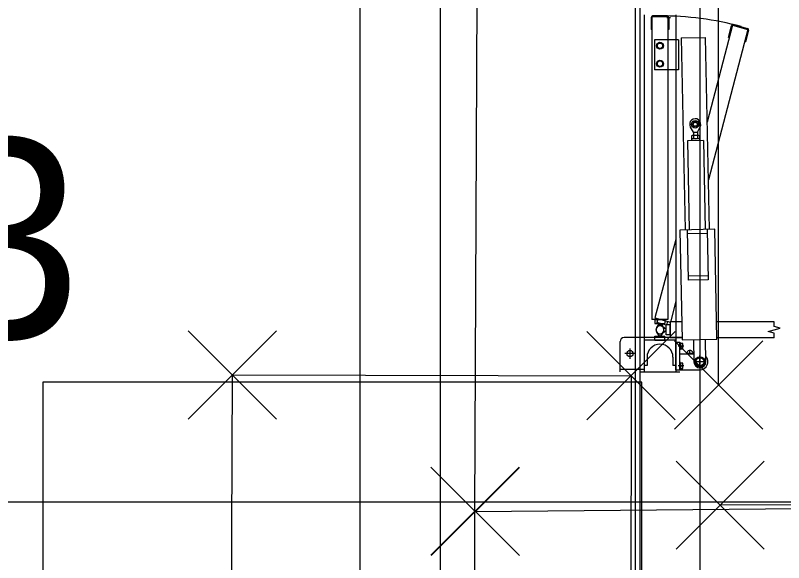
# Model space of a CAD drawing. Extents: x -264205 to -263659, y -1242401 to -1242060.
# Drawn here: x -263796.606 to -263794.683, y -1242168.034 to -1242166.663 of the extents above; entities that cross this region are included whole.
import ezdxf

# ---------------------------------------------------------------- set-up
doc = ezdxf.new("R2010")
doc.units = 0
for name, color, linetype in [('BOD_CISLO', 7, 'Continuous'), ('BOD_SYMBOL', 7, 'Continuous'), ('KFA_SO_10-1_BETONOVE_STLPY', 7, 'Continuous'), ('KFA_SO_10-1_PLACHTY', 7, 'Continuous'), ('KFA_SO_10-1_STRECHY', 7, 'Continuous'), ('KFA_SO_10-1_TRIBUNA_C_OBVOD', 7, 'Continuous'), ('OBRUBNIKY_KOMUNIKACIE_PROJEKT', 7, 'Continuous'), ('OSI_STAVBY_KFA', 7, 'Continuous'), ('SITUACIA_DSP_2D', 7, 'Continuous')]:
    doc.layers.add(name, color=color, linetype=linetype)

msp = doc.modelspace()

# ---------------------------------------------------------------- linework, layer by layer
at = {"layer": 'BOD_SYMBOL'}
for p, q in [((-263796.1735, -1242167.6745), (-263795.9525, -1242167.4535)), ((-263795.9525, -1242167.6745), (-263796.1735, -1242167.4535)), ((-263795.1755, -1242167.6765), (-263794.9545, -1242167.4555)), ((-263794.9545, -1242167.6765), (-263795.1755, -1242167.4555)), ((-263794.9565, -1242167.6995), (-263794.7355, -1242167.4785)), ((-263794.7355, -1242167.6995), (-263794.9565, -1242167.4785)), ((-263794.9525, -1242168.0005), (-263794.7315, -1242167.7795)), ((-263794.7315, -1242168.0005), (-263794.9525, -1242167.7795)), ((-263795.5665, -1242168.0155), (-263795.3455, -1242167.7945)), ((-263795.3455, -1242168.0155), (-263795.5665, -1242167.7945)), ((-263795.5655, -1242168.0165), (-263795.3445, -1242167.7955)), ((-263795.3445, -1242168.0165), (-263795.5655, -1242167.7955))]:
    msp.add_line(p, q, dxfattribs=at)
at = {"layer": 'KFA_SO_10-1_BETONOVE_STLPY'}
msp.add_lwpolyline([(-263795.065, -1242167.566), (-263795.066, -1242168.166), (-263796.065, -1242168.162), (-263796.063, -1242167.564)], close=True, dxfattribs=at)
at = {"layer": 'KFA_SO_10-1_PLACHTY'}
for p, q in [((-263794.846, -1242167.589), (-263794.845, -1242161.188)), ((-263795.455, -1242167.906), (-263792.956, -1242167.883)), ((-263792.793, -1242167.882), (-263794.842, -1242167.89))]:
    msp.add_line(p, q, dxfattribs=at)
msp.add_lwpolyline([(-263795.396, -1242226.823), (-263795.427, -1242195.892), (-263795.456, -1242167.905), (-263795.427, -1242160.909), (-263795.402, -1242132.887), (-263795.428, -1242101.98)], dxfattribs=at)
at = {"layer": 'KFA_SO_10-1_STRECHY'}
msp.add_line((-263795.734, -1242227.196), (-263795.754, -1242101.588), dxfattribs=at)
at = {"layer": 'KFA_SO_10-1_TRIBUNA_C_OBVOD'}
msp.add_lwpolyline([(-263795.284, -1242101.267), (-263795.051, -1242101.819), (-263795.059, -1242226.991), (-263795.286, -1242227.548)], dxfattribs=at)
at = {"layer": 'OBRUBNIKY_KOMUNIKACIE_PROJEKT'}
msp.add_line((-263794.8928, -1242101.3822), (-263794.8928, -1242227.3822), dxfattribs=at)
at = {"layer": 'OSI_STAVBY_KFA'}
for p, q in [((-263795.5428, -1242083.2372), (-263795.5428, -1242246.7072)), ((-263792.6528, -1242167.8822), (-263909.3428, -1242167.8822))]:
    msp.add_line(p, q, dxfattribs=at)
at = {"layer": 'SITUACIA_DSP_2D'}
for p, q in [((-263794.8928, -1242101.3822), (-263794.8928, -1242227.3822)), ((-263795.0428, -1242101.7691), (-263795.0428, -1242226.9954)), ((-263795.0327, -1242166.662), (-263795.0327, -1242167.5565)), ((-263794.9747, -1242166.665), (-263795.0107, -1242166.665)), ((-263794.9527, -1242166.662), (-263794.9527, -1242167.5565)), ((-263795.0147, -1242166.669), (-263795.0147, -1242166.699)), ((-263795.0127, -1242166.667), (-263795.0127, -1242167.4255)), ((-263794.9727, -1242166.667), (-263795.0127, -1242166.667)), ((-263794.9757, -1242166.6688), (-263794.9667, -1242166.6688)), ((-263794.9727, -1242166.667), (-263794.9727, -1242167.4255)), ((-263794.9698, -1242166.6841), (-263794.9727, -1242166.6841)), ((-263794.9707, -1242166.669), (-263794.9707, -1242166.699)), ((-263795.0127, -1242166.699), (-263795.0147, -1242166.699)), ((-263794.9707, -1242166.699), (-263794.9727, -1242166.699)), ((-263794.8111, -1242166.6881), (-263794.8742, -1242166.9312)), ((-263794.7725, -1242166.6985), (-263794.8713, -1242167.0751)), ((-263794.8213, -1242166.7185), (-263794.8136, -1242166.6896)), ((-263794.8111, -1242166.6881), (-263794.7725, -1242166.6985)), ((-263794.8087, -1242166.6867), (-263794.7739, -1242166.696)), ((-263794.771, -1242166.7009), (-263794.7788, -1242166.7299)), ((-263794.9394, -1242166.7198), (-263794.8784, -1242166.7186)), ((-263794.9394, -1242166.7198), (-263794.9298, -1242167.2007)), ((-263794.8688, -1242167.1995), (-263794.8784, -1242166.7186)), ((-263794.8194, -1242166.719), (-263794.8213, -1242166.7185)), ((-263795.0067, -1242166.7245), (-263795.0067, -1242166.7995)), ((-263794.9527, -1242166.7245), (-263795.0067, -1242166.7245)), ((-263794.9927, -1242166.7317), (-263794.9995, -1242166.7356)), ((-263794.9995, -1242166.7356), (-263794.9995, -1242166.7435)), ((-263794.9995, -1242166.7435), (-263794.9927, -1242166.7474)), ((-263794.9859, -1242166.7356), (-263794.9927, -1242166.7317)), ((-263794.9927, -1242166.7474), (-263794.9859, -1242166.7435)), ((-263794.9859, -1242166.7435), (-263794.9859, -1242166.7356)), ((-263794.9467, -1242166.7245), (-263794.9527, -1242166.7245)), ((-263794.9467, -1242166.7245), (-263794.9467, -1242166.7995)), ((-263794.7788, -1242166.7299), (-263794.7807, -1242166.7294)), ((-263794.9927, -1242166.7767), (-263794.9995, -1242166.7806)), ((-263794.9995, -1242166.7806), (-263794.9995, -1242166.7885)), ((-263794.9859, -1242166.7806), (-263794.9927, -1242166.7767)), ((-263794.9859, -1242166.7885), (-263794.9859, -1242166.7806)), ((-263794.9527, -1242166.7995), (-263795.0067, -1242166.7995)), ((-263794.9995, -1242166.7885), (-263794.9927, -1242166.7924)), ((-263794.9927, -1242166.7924), (-263794.9859, -1242166.7885)), ((-263794.9467, -1242166.7995), (-263794.9527, -1242166.7995)), ((-263794.9092, -1242166.9562), (-263794.9167, -1242166.9431)), ((-263794.8992, -1242166.956), (-263794.8922, -1242166.9426)), ((-263794.8939, -1242166.9721), (-263794.9139, -1242166.9725)), ((-263794.9139, -1242166.9725), (-263794.9138, -1242166.9775)), ((-263794.9125, -1242166.9645), (-263794.9138, -1242166.9653)), ((-263794.9138, -1242166.9653), (-263794.9137, -1242166.9717)), ((-263794.9124, -1242166.9725), (-263794.9137, -1242166.9717)), ((-263794.8955, -1242166.9641), (-263794.9125, -1242166.9645)), ((-263794.8954, -1242166.9721), (-263794.9124, -1242166.9725)), ((-263794.9092, -1242166.9562), (-263794.8992, -1242166.956)), ((-263794.9092, -1242166.9562), (-263794.909, -1242166.9644)), ((-263794.9089, -1242166.9652), (-263794.9088, -1242166.9716)), ((-263794.8992, -1242166.956), (-263794.899, -1242166.9642)), ((-263794.8991, -1242166.965), (-263794.899, -1242166.9714)), ((-263794.8955, -1242166.9641), (-263794.8942, -1242166.9649)), ((-263794.8954, -1242166.9721), (-263794.8941, -1242166.9713)), ((-263794.8942, -1242166.9649), (-263794.8941, -1242166.9713)), ((-263794.8939, -1242166.9721), (-263794.8938, -1242166.9771)), ((-263794.8838, -1242166.9769), (-263794.9238, -1242166.9777)), ((-263794.9238, -1242166.9777), (-263794.9193, -1242167.2005)), ((-263794.8838, -1242166.9769), (-263794.8793, -1242167.1997)), ((-263794.8558, -1242167.1992), (-263794.9428, -1242167.201)), ((-263794.9428, -1242167.201), (-263794.9373, -1242167.4759)), ((-263794.9243, -1242167.2006), (-263794.9218, -1242167.3266)), ((-263794.8743, -1242167.1996), (-263794.8718, -1242167.3256)), ((-263794.8504, -1242167.4742), (-263794.8558, -1242167.1992)), ((-263794.8741, -1242167.2096), (-263794.9241, -1242167.2106)), ((-263794.9527, -1242167.2245), (-263795.0055, -1242167.4212)), ((-263794.872, -1242167.3156), (-263794.922, -1242167.3166)), ((-263794.8718, -1242167.3256), (-263794.9218, -1242167.3266)), ((-263794.9527, -1242167.379), (-263794.9668, -1242167.4316)), ((-263794.9727, -1242167.4255), (-263795.0127, -1242167.4255)), ((-263795.0055, -1242167.4212), (-263794.9668, -1242167.4316)), ((-263795.0052, -1242167.4255), (-263795.0052, -1242167.4355)), ((-263795.0052, -1242167.4255), (-263794.9802, -1242167.4255)), ((-263795.0052, -1242167.4355), (-263794.9802, -1242167.4355)), ((-263794.9982, -1242167.4232), (-263795.0008, -1242167.4328)), ((-263794.9767, -1242167.4393), (-263795.0008, -1242167.4328)), ((-263795.0008, -1242167.4451), (-263794.9937, -1242167.4355)), ((-263794.9897, -1242167.4358), (-263794.999, -1242167.4432)), ((-263794.9937, -1242167.4355), (-263794.9917, -1242167.4355)), ((-263794.9917, -1242167.4355), (-263794.9847, -1242167.4451)), ((-263794.9878, -1242167.4363), (-263794.9897, -1242167.4358)), ((-263794.9802, -1242167.4255), (-263794.9802, -1242167.4355)), ((-263794.9741, -1242167.4296), (-263794.9767, -1242167.4393)), ((-263794.9672, -1242167.431), (-263794.9672, -1242167.471)), ((-263794.9382, -1242167.431), (-263794.9672, -1242167.431)), ((-263794.7071, -1242167.431), (-263794.8512, -1242167.431)), ((-263794.7071, -1242167.443), (-263794.7071, -1242167.431)), ((-263794.9834, -1242167.4474), (-263794.9878, -1242167.4363)), ((-263794.9772, -1242167.45), (-263794.9868, -1242167.443)), ((-263794.9868, -1242167.4591), (-263794.9772, -1242167.452)), ((-263794.9772, -1242167.4635), (-263794.9772, -1242167.4385)), ((-263794.9672, -1242167.4385), (-263794.9772, -1242167.4385)), ((-263794.9772, -1242167.452), (-263794.9772, -1242167.45)), ((-263794.9672, -1242167.4635), (-263794.9672, -1242167.4385)), ((-263794.7221, -1242167.4551), (-263794.6921, -1242167.447)), ((-263794.7071, -1242167.4591), (-263794.7221, -1242167.4551)), ((-263794.6921, -1242167.447), (-263794.7071, -1242167.443)), ((-263795.0327, -1242167.4705), (-263795.0827, -1242167.4705)), ((-263794.9527, -1242167.4705), (-263795.0327, -1242167.4705)), ((-263795.0052, -1242167.4665), (-263794.9802, -1242167.4665)), ((-263795.0052, -1242167.4765), (-263795.0052, -1242167.4665)), ((-263794.9937, -1242167.4665), (-263795.0008, -1242167.457)), ((-263794.9917, -1242167.4665), (-263794.9937, -1242167.4665)), ((-263794.9847, -1242167.457), (-263794.9917, -1242167.4665)), ((-263794.9802, -1242167.4765), (-263794.9802, -1242167.4665)), ((-263794.9672, -1242167.4635), (-263794.9772, -1242167.4635)), ((-263794.9374, -1242167.471), (-263794.9672, -1242167.471)), ((-263794.9375, -1242167.4705), (-263794.9527, -1242167.4705)), ((-263794.9373, -1242167.4759), (-263794.8504, -1242167.4742)), ((-263794.7071, -1242167.471), (-263794.8504, -1242167.471)), ((-263794.7071, -1242167.471), (-263794.7071, -1242167.4591)), ((-263795.0927, -1242167.5565), (-263795.0927, -1242167.4805)), ((-263794.9527, -1242167.4765), (-263795.0327, -1242167.4765)), ((-263795.0052, -1242167.4765), (-263794.9802, -1242167.4765)), ((-263794.9527, -1242167.4815), (-263794.9427, -1242167.4815)), ((-263794.9527, -1242167.5515), (-263794.9527, -1242167.4815)), ((-263794.9329, -1242167.492), (-263794.9472, -1242167.492)), ((-263794.9427, -1242167.5515), (-263794.9427, -1242167.4815)), ((-263794.9427, -1242167.4836), (-263794.9427, -1242167.5004)), ((-263794.941, -1242167.4836), (-263794.9427, -1242167.4836)), ((-263794.941, -1242167.4836), (-263794.941, -1242167.5004)), ((-263794.941, -1242167.4852), (-263794.941, -1242167.4988)), ((-263794.9355, -1242167.4852), (-263794.941, -1242167.4852)), ((-263794.941, -1242167.492), (-263794.9364, -1242167.492)), ((-263794.9355, -1242167.4988), (-263794.9355, -1242167.4852)), ((-263794.9089, -1242167.4753), (-263794.9077, -1242167.5313)), ((-263794.8777, -1242167.5307), (-263794.8789, -1242167.4747)), ((-263795.0547, -1242167.5105), (-263795.0807, -1242167.5105)), ((-263795.0677, -1242167.5235), (-263795.0677, -1242167.4975)), ((-263794.941, -1242167.5004), (-263794.9427, -1242167.5004)), ((-263794.9427, -1242167.511), (-263794.9081, -1242167.511)), ((-263794.941, -1242167.4988), (-263794.9355, -1242167.4988)), ((-263794.9082, -1242167.5105), (-263794.9273, -1242167.5105)), ((-263794.9177, -1242167.511), (-263794.9177, -1242167.5009)), ((-263795.0252, -1242167.5195), (-263795.0252, -1242167.5405)), ((-263794.9602, -1242167.5195), (-263794.9602, -1242167.5405)), ((-263794.8771, -1242167.531), (-263794.9083, -1242167.531)), ((-263794.9045, -1242167.531), (-263794.8986, -1242167.5208)), ((-263794.8986, -1242167.5412), (-263794.9045, -1242167.531)), ((-263794.8986, -1242167.5208), (-263794.8869, -1242167.5208)), ((-263794.8927, -1242167.5466), (-263794.8927, -1242167.5154)), ((-263794.8869, -1242167.5208), (-263794.881, -1242167.531)), ((-263794.881, -1242167.531), (-263794.8869, -1242167.5412)), ((-263795.0327, -1242167.5505), (-263795.0927, -1242167.5505)), ((-263795.0252, -1242167.5405), (-263795.0327, -1242167.5405)), ((-263794.9527, -1242167.5405), (-263794.9602, -1242167.5405)), ((-263794.9329, -1242167.541), (-263794.9472, -1242167.541)), ((-263794.9427, -1242167.5326), (-263794.9427, -1242167.5494)), ((-263794.941, -1242167.5326), (-263794.9427, -1242167.5326)), ((-263794.941, -1242167.5494), (-263794.9427, -1242167.5494)), ((-263794.9427, -1242167.551), (-263794.8927, -1242167.551)), ((-263794.941, -1242167.5326), (-263794.941, -1242167.5494)), ((-263794.941, -1242167.5342), (-263794.941, -1242167.5478)), ((-263794.9355, -1242167.5342), (-263794.941, -1242167.5342)), ((-263794.941, -1242167.541), (-263794.9364, -1242167.541)), ((-263794.941, -1242167.5478), (-263794.9355, -1242167.5478)), ((-263794.9355, -1242167.5478), (-263794.9355, -1242167.5342)), ((-263794.8869, -1242167.5412), (-263794.8986, -1242167.5412)), ((-263795.0427, -1242167.5565), (-263794.9427, -1242167.5565)), ((-263794.9527, -1242167.5515), (-263794.9427, -1242167.5515)), ((-263795.0378, -1242167.5823), (-263796.5378, -1242167.5823)), ((-263796.5378, -1242167.5823), (-263796.5378, -1242168.1823)), ((-263795.0378, -1242168.1823), (-263795.0378, -1242167.5823))]:
    msp.add_line(p, q, dxfattribs=at)
for centre, radius in [((-263794.9927, -1242166.7395), 0.0084), ((-263794.9927, -1242166.7395), 0.0068), ((-263794.9927, -1242166.7845), 0.0084), ((-263794.9927, -1242166.7845), 0.0068), ((-263794.9046, -1242166.9362), 0.00952), ((-263794.9046, -1242166.9362), 0.00645), ((-263794.9046, -1242166.9362), 0.005), ((-263795.0677, -1242167.5105), 0.008), ((-263794.8927, -1242167.531), 0.0126), ((-263794.8927, -1242167.531), 0.0102)]:
    msp.add_circle(centre, radius, dxfattribs=at)
for centre, radius, start, end in [((-263795.0107, -1242166.669), 0.004, 90, 180), ((-263794.9927, -1242167.451), 0.7862, 75, 90), ((-263794.9747, -1242166.669), 0.004, 0, 90), ((-263794.8097, -1242166.6906), 0.004, 75, 165), ((-263794.7749, -1242166.6999), 0.004, 345, 75), ((-263794.9046, -1242166.9362), 0.014, 332.4029, 209.8771), ((-263794.9113, -1242166.9688), 0.00432, 56.5466, 125.7334), ((-263794.9113, -1242166.9681), 0.00432, 236.5466, 305.7334), ((-263794.9037, -1242166.9804), 0.0161, 73.4401, 108.8399), ((-263794.9042, -1242166.9562), 0.0161, 253.4401, 288.8399), ((-263794.8991, -1242166.965), 0.0001, 181.14, 250.3268), ((-263794.8966, -1242166.9685), 0.00432, 56.5466, 125.7334), ((-263794.899, -1242166.9714), 0.0001, 111.9532, 181.14), ((-263794.8966, -1242166.9678), 0.00432, 236.5466, 305.7334), ((-263794.9927, -1242167.451), 0.01, 323.6139, 216.3861), ((-263794.9927, -1242167.451), 0.01, 53.6139, 306.3861), ((-263794.9927, -1242167.451), 0.01, 128.6139, 21.3861), ((-263794.9927, -1242167.451), 0.01, 143.6139, 36.3861), ((-263795.0827, -1242167.4805), 0.01, 90, 180), ((-263794.9927, -1242167.5195), 0.0325, 0, 180), ((-263794.9423, -1242167.4886), 0.0068, 330, 30), ((-263794.9423, -1242167.4954), 0.0068, 330, 30), ((-263794.9177, -1242167.5105), 0.008, 356.4167, 183.5833), ((-263794.8927, -1242167.531), 0.015, 181.14, 1.14), ((-263794.8927, -1242167.531), 0.02, 270, 42.5496), ((-263794.9423, -1242167.5376), 0.0068, 330, 30), ((-263794.9423, -1242167.5444), 0.0068, 330, 30)]:
    msp.add_arc(centre, radius, start, end, dxfattribs=at)

# ---------------------------------------------------------------- texts
at = {"layer": 'BOD_CISLO'}
msp.add_text('253', height=0.5, dxfattribs=at).set_placement((-263797.5571, -1242167.4719))

doc.saveas('drawing.dxf')
